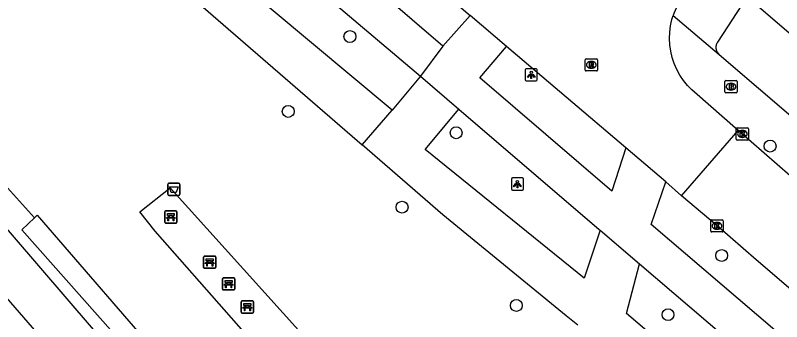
# Model space of a CAD drawing. Extents: x 159280 to 160375, y 384531 to 385872.
# Drawn here: x 159750.5 to 159813.4, y 384766.6 to 384791.8 of the extents above; entities that cross this region are included whole.
import ezdxf

# ---------------------------------------------------------------- set-up
doc = ezdxf.new("R2010")
doc.units = 0
for name, color, linetype in [('IMGEO_Afvalbak', 7, 'Continuous'), ('IMGEO_Bank', 7, 'Continuous'), ('IMGEO_Boom', 7, 'Continuous'), ('IMGEO_Brandkraan', 7, 'Continuous'), ('IMGEO_Fietspad_open', 7, 'Continuous'), ('IMGEO_Groenvoorziening', 7, 'Continuous'), ('IMGEO_Kolk', 7, 'Continuous'), ('IMGEO_Lichtpunt', 7, 'Continuous'), ('IMGEO_Pand', 7, 'Continuous'), ('IMGEO_Rijbaan_lokaal_open', 7, 'Continuous'), ('IMGEO_Rioolput', 7, 'Continuous'), ('IMGEO_Voetpad_halfverhard', 7, 'Continuous'), ('IMGEO_Voetpad_open', 7, 'Continuous')]:
    doc.layers.add(name, color=color, linetype=linetype)

msp = doc.modelspace()

# ---------------------------------------------------------------- linework, layer by layer
at = {"layer": 'IMGEO_Afvalbak'}
for p, q in [((159762.995, 384777.109), (159762.995, 384777.909)), ((159762.995, 384777.909), (159762.995, 384777.109)), ((159763.095, 384778.009), (159763.885, 384778.009)), ((159763.885, 384778.009), (159763.095, 384778.009)), ((159763.985, 384777.909), (159763.985, 384777.109)), ((159763.985, 384777.109), (159763.985, 384777.909)), ((159763.885, 384777.009), (159763.095, 384777.009)), ((159763.095, 384777.009), (159763.885, 384777.009))]:
    msp.add_line(p, q, dxfattribs=at)
msp.add_lwpolyline([(159763.138, 384777.723), (159763.842, 384777.723), (159763.693, 384777.253), (159763.287, 384777.253), (159763.138, 384777.723)], dxfattribs=at)
for centre, start, end in [((159763.095, 384777.909), 90, 180), ((159763.095, 384777.909), 90, 180), ((159763.885, 384777.909), 0, 90), ((159763.885, 384777.909), 360, 90), ((159763.095, 384777.109), 180, 270), ((159763.095, 384777.109), 180, 270), ((159763.885, 384777.109), 270, 0), ((159763.885, 384777.109), 270, 0)]:
    msp.add_arc(centre, 0.1, start, end, dxfattribs=at)
at = {"layer": 'IMGEO_Bank'}
for p, q in [((159762.753, 384774.81), (159762.753, 384775.651)), ((159762.753, 384775.651), (159762.753, 384774.81)), ((159762.828, 384775.735), (159763.669, 384775.735)), ((159763.669, 384775.735), (159762.828, 384775.735)), ((159763.062, 384775.241), (159763.062, 384775.347)), ((159763.106, 384775.347), (159763.106, 384775.241)), ((159763.394, 384775.353), (159763.112, 384775.353)), ((159763.4, 384775.241), (159763.4, 384775.347)), ((159763.444, 384775.347), (159763.444, 384775.241)), ((159763.753, 384775.66), (159763.753, 384774.819)), ((159763.753, 384774.819), (159763.753, 384775.66)), ((159763.678, 384774.735), (159762.837, 384774.735)), ((159762.837, 384774.735), (159763.678, 384774.735)), ((159763.45, 384775.133), (159763.057, 384775.133)), ((159763.112, 384775.235), (159763.394, 384775.235)), ((159765.943, 384771.096), (159765.943, 384771.937)), ((159765.943, 384771.937), (159765.943, 384771.096)), ((159766.018, 384772.021), (159766.859, 384772.021)), ((159766.859, 384772.021), (159766.018, 384772.021)), ((159766.252, 384771.527), (159766.252, 384771.633)), ((159766.296, 384771.633), (159766.296, 384771.527)), ((159766.584, 384771.639), (159766.302, 384771.639)), ((159766.302, 384771.521), (159766.584, 384771.521)), ((159766.59, 384771.527), (159766.59, 384771.633)), ((159766.634, 384771.633), (159766.634, 384771.527)), ((159766.943, 384771.946), (159766.943, 384771.105)), ((159766.943, 384771.105), (159766.943, 384771.946)), ((159766.868, 384771.021), (159766.027, 384771.021)), ((159766.027, 384771.021), (159766.868, 384771.021)), ((159766.64, 384771.419), (159766.247, 384771.419)), ((159767.573, 384770.238), (159768.414, 384770.238)), ((159768.414, 384770.238), (159767.573, 384770.238)), ((159767.498, 384769.313), (159767.498, 384770.154)), ((159767.498, 384770.154), (159767.498, 384769.313)), ((159768.195, 384769.636), (159767.802, 384769.636)), ((159767.807, 384769.744), (159767.807, 384769.85)), ((159767.851, 384769.85), (159767.851, 384769.744)), ((159768.139, 384769.856), (159767.857, 384769.856)), ((159767.857, 384769.738), (159768.139, 384769.738)), ((159768.145, 384769.744), (159768.145, 384769.85)), ((159768.189, 384769.85), (159768.189, 384769.744)), ((159768.498, 384770.163), (159768.498, 384769.322)), ((159768.498, 384769.322), (159768.498, 384770.163)), ((159768.423, 384769.238), (159767.582, 384769.238)), ((159767.582, 384769.238), (159768.423, 384769.238)), ((159769.036, 384767.415), (159769.036, 384768.256)), ((159769.036, 384768.256), (159769.036, 384767.415)), ((159769.111, 384768.34), (159769.952, 384768.34)), ((159769.952, 384768.34), (159769.111, 384768.34)), ((159769.733, 384767.738), (159769.34, 384767.738)), ((159769.345, 384767.846), (159769.345, 384767.952)), ((159769.389, 384767.952), (159769.389, 384767.846)), ((159769.677, 384767.958), (159769.395, 384767.958)), ((159769.395, 384767.84), (159769.677, 384767.84)), ((159769.683, 384767.846), (159769.683, 384767.952)), ((159769.727, 384767.952), (159769.727, 384767.846)), ((159770.036, 384768.265), (159770.036, 384767.424)), ((159770.036, 384767.424), (159770.036, 384768.265)), ((159769.961, 384767.34), (159769.12, 384767.34)), ((159769.12, 384767.34), (159769.961, 384767.34))]:
    msp.add_line(p, q, dxfattribs=at)
for points in [[(159763.056, 384775.353), (159762.97, 384775.353), (159762.97, 384775.514), (159763.533, 384775.514), (159763.533, 384775.353), (159763.45, 384775.353)], [(159763, 384775.133), (159762.858, 384775.133), (159762.97, 384775.235), (159763.056, 384775.235)], [(159763.05, 384775.126), (159763.05, 384774.919), (159763.007, 384774.919), (159763.007, 384775.126)], [(159763.45, 384775.235), (159763.533, 384775.235), (159763.645, 384775.133), (159763.506, 384775.133)], [(159763.5, 384775.126), (159763.5, 384774.919), (159763.456, 384774.919), (159763.456, 384775.126)], [(159766.19, 384771.419), (159766.048, 384771.419), (159766.16, 384771.521), (159766.246, 384771.521)], [(159766.246, 384771.639), (159766.16, 384771.639), (159766.16, 384771.8), (159766.723, 384771.8), (159766.723, 384771.639), (159766.64, 384771.639)], [(159766.64, 384771.521), (159766.723, 384771.521), (159766.835, 384771.419), (159766.696, 384771.419)], [(159766.24, 384771.412), (159766.24, 384771.205), (159766.197, 384771.205), (159766.197, 384771.412)], [(159766.69, 384771.412), (159766.69, 384771.205), (159766.646, 384771.205), (159766.646, 384771.412)], [(159767.745, 384769.636), (159767.603, 384769.636), (159767.715, 384769.738), (159767.801, 384769.738)], [(159767.801, 384769.856), (159767.715, 384769.856), (159767.715, 384770.017), (159768.278, 384770.017), (159768.278, 384769.856), (159768.195, 384769.856)], [(159767.795, 384769.629), (159767.795, 384769.422), (159767.752, 384769.422), (159767.752, 384769.629)], [(159768.195, 384769.738), (159768.278, 384769.738), (159768.39, 384769.636), (159768.251, 384769.636)], [(159768.245, 384769.629), (159768.245, 384769.422), (159768.201, 384769.422), (159768.201, 384769.629)], [(159769.283, 384767.738), (159769.141, 384767.738), (159769.253, 384767.84), (159769.339, 384767.84)], [(159769.339, 384767.958), (159769.253, 384767.958), (159769.253, 384768.119), (159769.816, 384768.119), (159769.816, 384767.958), (159769.733, 384767.958)], [(159769.333, 384767.731), (159769.333, 384767.524), (159769.29, 384767.524), (159769.29, 384767.731)], [(159769.733, 384767.84), (159769.816, 384767.84), (159769.928, 384767.738), (159769.789, 384767.738)], [(159769.783, 384767.731), (159769.783, 384767.524), (159769.739, 384767.524), (159769.739, 384767.731)]]:
    msp.add_lwpolyline(points, dxfattribs=at)
for centre, radius, start, end in [((159762.831, 384775.657), 0.0779, 92.4484, 184.28452), ((159762.831, 384775.657), 0.0779, 92.4484, 184.28452), ((159763.055, 384775.346), 0.00671, 2.89567, 87.10433), ((159763.112, 384775.346), 0.00671, 92.89567, 177.10433), ((159763.394, 384775.346), 0.00671, 2.89567, 87.10433), ((159763.451, 384775.346), 0.00671, 92.89567, 177.10433), ((159763.675, 384775.657), 0.0779, 2.4484, 94.28452), ((159763.675, 384775.657), 0.0779, 2.4484, 94.28452), ((159762.831, 384774.813), 0.0779, 182.4484, 274.28452), ((159762.831, 384774.813), 0.0779, 182.4484, 274.28452), ((159763, 384775.126), 0.00671, 2.89567, 87.10433), ((159763.057, 384775.126), 0.00671, 92.89567, 177.10433), ((159763.055, 384775.242), 0.00671, 272.89567, 357.10433), ((159763.112, 384775.242), 0.00671, 182.89567, 267.10433), ((159763.394, 384775.242), 0.00671, 272.89567, 357.10433), ((159763.451, 384775.242), 0.00671, 182.89567, 267.10433), ((159763.449, 384775.126), 0.00671, 2.89567, 87.10433), ((159763.506, 384775.126), 0.00671, 92.89567, 177.10433), ((159763.675, 384774.813), 0.0779, 272.4484, 4.28452), ((159763.675, 384774.813), 0.0779, 272.4484, 4.28452), ((159766.021, 384771.943), 0.0779, 92.4484, 184.28452), ((159766.021, 384771.943), 0.0779, 92.4484, 184.28452), ((159766.245, 384771.632), 0.00671, 2.89567, 87.10433), ((159766.245, 384771.528), 0.00671, 272.89567, 357.10433), ((159766.302, 384771.632), 0.00671, 92.89567, 177.10433), ((159766.302, 384771.528), 0.00671, 182.89567, 267.10433), ((159766.584, 384771.632), 0.00671, 2.89567, 87.10433), ((159766.584, 384771.528), 0.00671, 272.89567, 357.10433), ((159766.641, 384771.632), 0.00671, 92.89567, 177.10433), ((159766.641, 384771.528), 0.00671, 182.89567, 267.10433), ((159766.865, 384771.943), 0.0779, 2.4484, 94.28452), ((159766.865, 384771.943), 0.0779, 2.4484, 94.28452), ((159766.021, 384771.099), 0.0779, 182.4484, 274.28452), ((159766.021, 384771.099), 0.0779, 182.4484, 274.28452), ((159766.19, 384771.412), 0.00671, 2.89567, 87.10433), ((159766.247, 384771.412), 0.00671, 92.89567, 177.10433), ((159766.639, 384771.412), 0.00671, 2.89567, 87.10433), ((159766.696, 384771.412), 0.00671, 92.89567, 177.10433), ((159766.865, 384771.099), 0.0779, 272.4484, 4.28452), ((159766.865, 384771.099), 0.0779, 272.4484, 4.28452), ((159767.576, 384770.16), 0.0779, 92.4484, 184.28452), ((159767.576, 384770.16), 0.0779, 92.4484, 184.28452), ((159768.42, 384770.16), 0.0779, 2.4484, 94.28452), ((159768.42, 384770.16), 0.0779, 2.4484, 94.28452), ((159767.745, 384769.629), 0.00671, 2.89567, 87.10433), ((159767.802, 384769.629), 0.00671, 92.89567, 177.10433), ((159767.8, 384769.849), 0.00671, 2.89567, 87.10433), ((159767.8, 384769.745), 0.00671, 272.89567, 357.10433), ((159767.857, 384769.849), 0.00671, 92.89567, 177.10433), ((159767.857, 384769.745), 0.00671, 182.89567, 267.10433), ((159768.139, 384769.849), 0.00671, 2.89567, 87.10433), ((159768.139, 384769.745), 0.00671, 272.89567, 357.10433), ((159768.196, 384769.849), 0.00671, 92.89567, 177.10433), ((159768.196, 384769.745), 0.00671, 182.89567, 267.10433), ((159768.194, 384769.629), 0.00671, 2.89567, 87.10433), ((159768.251, 384769.629), 0.00671, 92.89567, 177.10433), ((159767.576, 384769.316), 0.0779, 182.4484, 274.28452), ((159767.576, 384769.316), 0.0779, 182.4484, 274.28452), ((159768.42, 384769.316), 0.0779, 272.4484, 4.28452), ((159768.42, 384769.316), 0.0779, 272.4484, 4.28452), ((159769.114, 384768.262), 0.0779, 92.4484, 184.28452), ((159769.114, 384768.262), 0.0779, 92.4484, 184.28452), ((159769.283, 384767.731), 0.00671, 2.89567, 87.10433), ((159769.34, 384767.731), 0.00671, 92.89567, 177.10433), ((159769.338, 384767.951), 0.00671, 2.89567, 87.10433), ((159769.338, 384767.847), 0.00671, 272.89567, 357.10433), ((159769.395, 384767.951), 0.00671, 92.89567, 177.10433), ((159769.395, 384767.847), 0.00671, 182.89567, 267.10433), ((159769.677, 384767.951), 0.00671, 2.89567, 87.10433), ((159769.677, 384767.847), 0.00671, 272.89567, 357.10433), ((159769.734, 384767.951), 0.00671, 92.89567, 177.10433), ((159769.734, 384767.847), 0.00671, 182.89567, 267.10433), ((159769.732, 384767.731), 0.00671, 2.89567, 87.10433), ((159769.789, 384767.731), 0.00671, 92.89567, 177.10433), ((159769.958, 384768.262), 0.0779, 2.4484, 94.28452), ((159769.958, 384768.262), 0.0779, 2.4484, 94.28452), ((159769.114, 384767.418), 0.0779, 182.4484, 274.28452), ((159769.114, 384767.418), 0.0779, 182.4484, 274.28452), ((159769.958, 384767.418), 0.0779, 272.4484, 4.28452), ((159769.958, 384767.418), 0.0779, 272.4484, 4.28452)]:
    msp.add_arc(centre, radius, start, end, dxfattribs=at)
at = {"layer": 'IMGEO_Boom'}
for centre in [(159777.951, 384790.071), (159772.888, 384783.914), (159786.67, 384782.162), (159812.439, 384781.067), (159782.231, 384776.044), (159808.461, 384772.07), (159791.609, 384767.963), (159804.058, 384767.208)]:
    msp.add_circle(centre, 0.489, dxfattribs=at)
at = {"layer": 'IMGEO_Brandkraan'}
for p, q in [((159808.73, 384785.526), (159808.73, 384786.378)), ((159808.805, 384786.452), (159809.657, 384786.452)), ((159809.218, 384786.232), (159809.243, 384786.232)), ((159809.731, 384786.378), (159809.731, 384785.526)), ((159809.657, 384785.452), (159808.805, 384785.452)), ((159809.241, 384785.672), (159809.216, 384785.672))]:
    msp.add_line(p, q, dxfattribs=at)
for points in [[(159808.73, 384785.526), (159808.73, 384786.378)], [(159808.805, 384786.452), (159809.657, 384786.452)], [(159809.078, 384786.152), (159809.078, 384785.752), (159809.291, 384785.752)], [(159809.309, 384786.152), (159809.078, 384786.152)], [(159809.257, 384786.071), (159809.203, 384786.071), (159809.203, 384785.995)], [(159809.203, 384785.995), (159809.256, 384785.995)], [(159809.731, 384786.378), (159809.731, 384785.526)], [(159809.657, 384785.452), (159808.805, 384785.452)], [(159809.265, 384785.919), (159809.203, 384785.919), (159809.203, 384785.838)], [(159809.203, 384785.838), (159809.265, 384785.838)]]:
    msp.add_lwpolyline(points, dxfattribs=at)
for centre, radius, start, end in [((159808.807, 384786.376), 0.0765, 91.55205, 178.44795), ((159808.807, 384786.376), 0.0765, 91.55205, 178.44795), ((159809.258, 384786.033), 0.0379, 267.82845, 90.93552), ((159809.313, 384786.007), 0.145, 59.4692, 91.53667), ((159809.338, 384786.054), 0.0922, 285.51372, 58.15012), ((159809.343, 384785.862), 0.105, 301.31148, 78.98903), ((159809.655, 384786.376), 0.0765, 1.55205, 88.44795), ((159809.655, 384786.376), 0.0765, 1.55205, 88.44795), ((159808.807, 384785.528), 0.0765, 181.55205, 268.44795), ((159808.807, 384785.528), 0.0765, 181.55205, 268.44795), ((159809.266, 384785.878), 0.0404, 269.87594, 90.50774), ((159809.297, 384786.003), 0.251, 268.66757, 293.53466), ((159809.655, 384785.528), 0.0765, 271.55205, 358.44795), ((159809.655, 384785.528), 0.0765, 271.55205, 358.44795)]:
    msp.add_arc(centre, radius, start, end, dxfattribs=at)
for centre, major_axis, ratio, start_param, end_param in [((159809.217, 384785.952), (-0.387, 0.002), 0.722429, 4.712389, 7.853982), ((159809.242, 384785.952), (-0.39, 0.002), 0.717154, 1.570796, 4.712389)]:
    msp.add_ellipse(centre, major_axis=major_axis, ratio=ratio, start_param=start_param, end_param=end_param, dxfattribs=at)
at = {"layer": 'IMGEO_Fietspad_open'}
for points in [[(159785.571, 384789.272), (159756.941, 384813.95), (159717.866, 384847.545)], [(159715.695, 384845.035), (159722.087, 384839.557), (159730.973, 384831.952), (159742.438, 384821.942), (159755.145, 384811.108), (159768.92, 384799.391), (159783.746, 384786.801)], [(159787.819, 384791.8), (159785.571, 384789.272)], [(159785.571, 384789.272), (159783.746, 384786.801)], [(159800.589, 384780.925), (159799.437, 384777.363), (159788.614, 384786.662), (159790.807, 384789.238)], [(159783.746, 384786.801), (159786.896, 384784.107)], [(159786.896, 384784.107), (159798.413, 384774.215), (159798.491, 384774.148)], [(159855.982, 384728.954), (159831.413, 384750), (159802.682, 384774.612), (159803.886, 384778.134)], [(159798.491, 384774.148), (159801.703, 384771.392)], [(159801.703, 384771.392), (159826.697, 384750), (159853.776, 384726.823)]]:
    msp.add_lwpolyline(points, dxfattribs=at)
at = {"layer": 'IMGEO_Groenvoorziening'}
for points in [[(159779.681, 384726.492), (159782.958, 384729.39), (159783.386, 384729.769), (159740.138, 384779.716), (159736.551, 384776.391), (159779.681, 384726.492)], [(159752.065, 384775.18), (159752.291, 384775.394), (159763.318, 384762.606), (159762.826, 384762.188)]]:
    msp.add_lwpolyline(points, dxfattribs=at)
at = {"layer": 'IMGEO_Kolk'}
for p, q in [((159809.661, 384781.638), (159809.661, 384782.49)), ((159809.736, 384782.564), (159810.588, 384782.564)), ((159810.149, 384782.344), (159810.174, 384782.344)), ((159810.662, 384782.49), (159810.662, 384781.638)), ((159810.588, 384781.564), (159809.736, 384781.564)), ((159810.172, 384781.784), (159810.147, 384781.784)), ((159807.578, 384774.078), (159807.578, 384774.93)), ((159807.653, 384775.004), (159808.505, 384775.004)), ((159808.066, 384774.784), (159808.091, 384774.784)), ((159808.579, 384774.93), (159808.579, 384774.078)), ((159808.089, 384774.224), (159808.064, 384774.224)), ((159808.505, 384774.004), (159807.653, 384774.004))]:
    msp.add_line(p, q, dxfattribs=at)
for points in [[(159809.661, 384781.638), (159809.661, 384782.49)], [(159809.736, 384782.564), (159810.588, 384782.564)], [(159809.982, 384782.264), (159810.105, 384782.264), (159810.105, 384782.113), (159810.235, 384782.264), (159810.399, 384782.264), (159810.253, 384782.113), (159810.406, 384781.864), (159810.254, 384781.864), (159810.169, 384782.028), (159810.105, 384781.961), (159810.105, 384781.864), (159809.982, 384781.864), (159809.982, 384782.264)], [(159810.662, 384782.49), (159810.662, 384781.638)], [(159810.588, 384781.564), (159809.736, 384781.564)], [(159807.578, 384774.078), (159807.578, 384774.93)], [(159807.653, 384775.004), (159808.505, 384775.004)], [(159807.899, 384774.704), (159808.022, 384774.704), (159808.022, 384774.553), (159808.152, 384774.704), (159808.316, 384774.704), (159808.17, 384774.553), (159808.323, 384774.304), (159808.171, 384774.304), (159808.086, 384774.468), (159808.022, 384774.401), (159808.022, 384774.304), (159807.899, 384774.304), (159807.899, 384774.704)], [(159808.579, 384774.93), (159808.579, 384774.078)], [(159808.505, 384774.004), (159807.653, 384774.004)]]:
    msp.add_lwpolyline(points, dxfattribs=at)
for centre, start, end in [((159809.738, 384782.488), 91.55205, 178.44795), ((159809.738, 384782.488), 91.55205, 178.44795), ((159810.586, 384782.488), 1.55205, 88.44795), ((159810.586, 384782.488), 1.55205, 88.44795), ((159809.738, 384781.64), 181.55205, 268.44795), ((159809.738, 384781.64), 181.55205, 268.44795), ((159810.586, 384781.64), 271.55205, 358.44795), ((159810.586, 384781.64), 271.55205, 358.44795), ((159807.655, 384774.928), 91.55205, 178.44795), ((159807.655, 384774.928), 91.55205, 178.44795), ((159808.503, 384774.928), 1.55205, 88.44795), ((159808.503, 384774.928), 1.55205, 88.44795), ((159807.655, 384774.08), 181.55205, 268.44795), ((159807.655, 384774.08), 181.55205, 268.44795), ((159808.503, 384774.08), 271.55205, 358.44795), ((159808.503, 384774.08), 271.55205, 358.44795)]:
    msp.add_arc(centre, 0.0765, start, end, dxfattribs=at)
for centre, major_axis, ratio, start_param, end_param in [((159810.148, 384782.064), (-0.387, 0.002), 0.722429, 4.712389, 7.853982), ((159810.173, 384782.064), (-0.39, 0.002), 0.717154, 1.570796, 4.712389), ((159808.065, 384774.504), (-0.387, 0.002), 0.722429, 4.712389, 7.853982), ((159808.09, 384774.504), (-0.39, 0.002), 0.717154, 1.570796, 4.712389)]:
    msp.add_ellipse(centre, major_axis=major_axis, ratio=ratio, start_param=start_param, end_param=end_param, dxfattribs=at)
at = {"layer": 'IMGEO_Lichtpunt'}
for p, q in [((159792.33, 384787.324), (159792.33, 384786.517)), ((159792.33, 384787.324), (159792.33, 384786.517)), ((159793.232, 384787.419), (159792.424, 384787.419)), ((159793.232, 384787.419), (159792.424, 384787.419)), ((159793.326, 384786.517), (159793.326, 384787.324)), ((159793.326, 384786.517), (159793.326, 384787.324)), ((159792.424, 384786.423), (159793.232, 384786.423)), ((159792.424, 384786.423), (159793.232, 384786.423)), ((159792.103, 384778.445), (159791.295, 384778.445)), ((159792.103, 384778.445), (159791.295, 384778.445)), ((159791.201, 384778.35), (159791.201, 384777.543)), ((159791.201, 384778.35), (159791.201, 384777.543)), ((159792.197, 384777.543), (159792.197, 384778.35)), ((159792.197, 384777.543), (159792.197, 384778.35)), ((159791.295, 384777.449), (159792.103, 384777.449)), ((159791.295, 384777.449), (159792.103, 384777.449))]:
    msp.add_line(p, q, dxfattribs=at)
for points in [[(159792.704, 384786.988), (159792.743, 384786.96), (159792.555, 384786.698), (159792.517, 384786.725), (159792.704, 384786.988)], [(159792.806, 384786.94), (159792.853, 384786.94), (159792.853, 384786.618), (159792.806, 384786.618), (159792.806, 384786.94)], [(159792.916, 384786.96), (159792.954, 384786.987), (159793.141, 384786.725), (159793.102, 384786.697), (159792.916, 384786.96)], [(159791.575, 384778.014), (159791.614, 384777.986), (159791.426, 384777.724), (159791.388, 384777.751), (159791.575, 384778.014)], [(159791.677, 384777.966), (159791.724, 384777.966), (159791.724, 384777.644), (159791.677, 384777.644), (159791.677, 384777.966)], [(159791.787, 384777.986), (159791.825, 384778.013), (159792.012, 384777.751), (159791.973, 384777.723), (159791.787, 384777.986)]]:
    msp.add_lwpolyline(points, dxfattribs=at)
for centre in [(159792.829, 384787.122), (159791.7, 384778.148)]:
    msp.add_circle(centre, 0.0994, dxfattribs=at)
for centre, start, end in [((159792.424, 384787.324), 90, 180), ((159792.424, 384787.324), 90, 180), ((159793.232, 384787.324), 0, 90), ((159793.232, 384787.324), 0, 90), ((159792.424, 384786.517), 180, 270), ((159792.424, 384786.517), 180, 270), ((159793.232, 384786.517), 270, 0), ((159793.232, 384786.517), 270, 360), ((159791.295, 384778.35), 90, 180), ((159791.295, 384778.35), 90, 180), ((159792.103, 384778.35), 0, 90), ((159792.103, 384778.35), 0, 90), ((159791.295, 384777.543), 180, 270), ((159791.295, 384777.543), 180, 270), ((159792.103, 384777.543), 270, 0), ((159792.103, 384777.543), 270, 360)]:
    msp.add_arc(centre, 0.0946, start, end, dxfattribs=at)
at = {"layer": 'IMGEO_Pand'}
msp.add_lwpolyline([(159815.322, 384789.229), (159810.546, 384793.33)], dxfattribs=at)
at = {"layer": 'IMGEO_Rijbaan_lokaal_open'}
for points in [[(159806.587, 384795.328), (159805.274, 384793.368), (159804.988, 384792.926), (159804.742, 384792.461), (159804.539, 384791.975), (159804.488, 384791.813)], [(159786.318, 384793.112), (159787.819, 384791.8)], [(159790.807, 384789.238), (159787.819, 384791.8)], [(159809.818, 384782.351), (159806.227, 384785.489), (159806.016, 384785.68), (159805.651, 384786.059), (159805.321, 384786.469), (159805.029, 384786.907), (159804.777, 384787.369), (159804.567, 384787.852), (159804.402, 384788.352), (159804.282, 384788.864), (159804.208, 384789.385), (159804.181, 384789.911), (159804.201, 384790.437), (159804.267, 384790.959), (159804.381, 384791.473), (159804.488, 384791.813)], [(159800.589, 384780.925), (159790.807, 384789.238)], [(159805.152, 384776.974), (159809.818, 384782.351)], [(159853.929, 384744.456), (159847.45, 384750), (159836.494, 384759.376), (159815.158, 384777.694), (159809.818, 384782.351)], [(159803.886, 384778.134), (159800.589, 384780.925)], [(159805.152, 384776.974), (159803.886, 384778.134)], [(159858.25, 384731.558), (159847.676, 384740.593), (159836.596, 384750), (159834.815, 384751.53), (159822.73, 384761.9), (159811.286, 384771.727), (159808.08, 384774.505), (159805.152, 384776.974)]]:
    msp.add_lwpolyline(points, dxfattribs=at)
at = {"layer": 'IMGEO_Rioolput'}
for p, q in [((159797.259, 384787.315), (159797.259, 384788.167)), ((159797.334, 384788.241), (159798.186, 384788.241)), ((159797.747, 384788.021), (159797.772, 384788.021)), ((159798.26, 384788.167), (159798.26, 384787.315)), ((159798.186, 384787.241), (159797.334, 384787.241)), ((159797.77, 384787.461), (159797.745, 384787.461))]:
    msp.add_line(p, q, dxfattribs=at)
for points in [[(159797.259, 384787.315), (159797.259, 384788.167)], [(159797.334, 384788.241), (159798.186, 384788.241)], [(159797.848, 384787.939), (159797.596, 384787.941), (159797.596, 384787.541)], [(159797.774, 384787.86), (159797.72, 384787.86), (159797.72, 384787.779)], [(159798.26, 384788.167), (159798.26, 384787.315)], [(159798.186, 384787.241), (159797.334, 384787.241)], [(159797.596, 384787.541), (159797.72, 384787.541), (159797.72, 384787.703), (159797.731, 384787.703)], [(159797.72, 384787.779), (159797.772, 384787.779)], [(159797.778, 384787.674), (159797.849, 384787.541), (159797.989, 384787.541), (159797.924, 384787.667)]]:
    msp.add_lwpolyline(points, dxfattribs=at)
for centre, radius, start, end in [((159797.336, 384788.165), 0.0765, 91.55205, 178.44795), ((159797.336, 384788.165), 0.0765, 91.55205, 178.44795), ((159797.78, 384787.764), 0.0964, 77.00612, 93.18647), ((159797.794, 384787.821), 0.0378, 276.66336, 79.67722), ((159797.847, 384787.829), 0.109, 350.36119, 89.41601), ((159798.184, 384788.165), 0.0765, 1.55205, 88.44795), ((159798.184, 384788.165), 0.0765, 1.55205, 88.44795), ((159797.336, 384787.317), 0.0765, 181.55205, 268.44795), ((159797.336, 384787.317), 0.0765, 181.55205, 268.44795), ((159797.73, 384787.65), 0.0533, 26.02933, 88.69889), ((159797.756, 384787.968), 0.19, 274.7715, 282.96867), ((159797.845, 384787.829), 0.112, 277.58423, 350.98172), ((159797.829, 384787.614), 0.108, 29.51342, 73.79051), ((159798.184, 384787.317), 0.0765, 271.55205, 358.44795), ((159798.184, 384787.317), 0.0765, 271.55205, 358.44795)]:
    msp.add_arc(centre, radius, start, end, dxfattribs=at)
for centre, major_axis, ratio, start_param, end_param in [((159797.746, 384787.741), (-0.387, 0.002), 0.722429, 4.712389, 7.853982), ((159797.771, 384787.741), (-0.39, 0.002), 0.717154, 1.570796, 4.712389)]:
    msp.add_ellipse(centre, major_axis=major_axis, ratio=ratio, start_param=start_param, end_param=end_param, dxfattribs=at)
at = {"layer": 'IMGEO_Voetpad_halfverhard'}
for points in [[(159781.425, 384784.027), (159748.628, 384811.437), (159719.368, 384836.864), (159695.004, 384857.425), (159676.539, 384873.417), (159679.16, 384876.431)], [(159716.987, 384834.811), (159717.604, 384834.377), (159778.947, 384781.17)], [(159720.348, 384809.127), (159730.918, 384796.342), (159746.032, 384778.589), (159782.64, 384735.929), (159792.403, 384724.552), (159791.441, 384723.888), (159800.8, 384713.041)], [(159783.746, 384786.801), (159781.425, 384784.027)], [(159798.491, 384774.148), (159797.174, 384770.201), (159784.132, 384780.794), (159786.896, 384784.107)], [(159778.947, 384781.17), (159781.425, 384784.027)], [(159796.656, 384766.335), (159795.704, 384767.116), (159785.569, 384775.426), (159778.947, 384781.17)], [(159752.065, 384775.18), (159749.612, 384777.916)], [(159763.202, 384777.629), (159776.977, 384762.31), (159774.487, 384759.826), (159761.969, 384774.071), (159760.711, 384775.669), (159763.202, 384777.629)], [(159762.826, 384762.188), (159762.148, 384761.612), (159751.024, 384774.194), (159752.065, 384775.18)], [(159853.776, 384726.823), (159851.029, 384723.93), (159848.632, 384726.205), (159825.6, 384745.284), (159805.116, 384763.503), (159800.659, 384767.301), (159801.703, 384771.392)]]:
    msp.add_lwpolyline(points, dxfattribs=at)
at = {"layer": 'IMGEO_Voetpad_open'}
for points in [[(159808.268, 384788.603), (159808.222, 384788.648), (159808.177, 384788.7), (159808.137, 384788.756), (159808.102, 384788.815), (159808.072, 384788.877), (159808.048, 384788.942), (159808.03, 384789.008), (159808.018, 384789.076), (159808.012, 384789.144), (159808.012, 384789.213), (159808.019, 384789.282), (159808.031, 384789.349), (159808.049, 384789.416), (159808.074, 384789.48), (159808.104, 384789.542), (159808.139, 384789.601), (159810.546, 384793.33)], [(159804.488, 384791.813), (159808.268, 384788.603)], [(159808.268, 384788.603), (159853.266, 384750), (159873.623, 384732.536)]]:
    msp.add_lwpolyline(points, dxfattribs=at)

doc.saveas('drawing.dxf')
